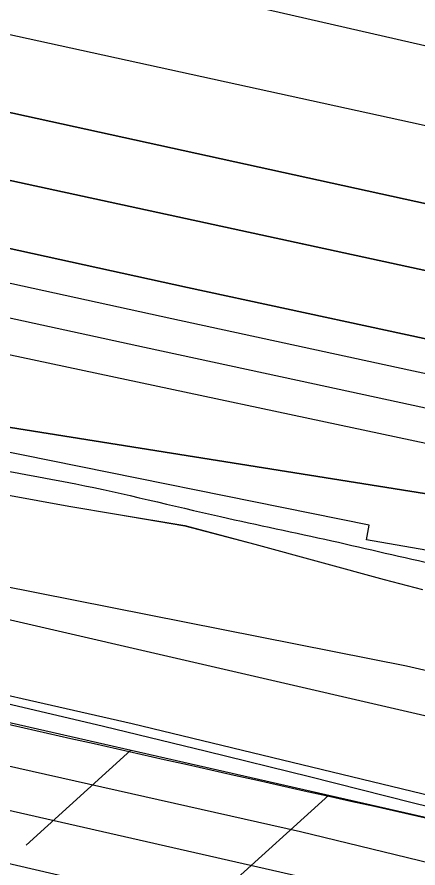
# Model space of a CAD drawing. Extents: x 3823584 to 3861785, y 301729 to 327625.
# Drawn here: x 3852757.8 to 3852896.2, y 317394.4 to 317687.9 of the extents above; entities that cross this region are included whole.
import ezdxf

# ---------------------------------------------------------------- set-up
doc = ezdxf.new("R2010")
doc.units = 0
for name, color, linetype in [('V-FLOD-BASE', 7, 'Continuous'), ('V-LEVE-TOET', 7, 'Continuous'), ('V-RIVR-EDGE', 7, 'Continuous'), ('V-RRAP-FSHR', 7, 'Continuous'), ('V-RRAP-RVMT', 7, 'Continuous'), ('V-SITE-VEGE', 7, 'Continuous'), ('V-SURV-LINE', 7, 'Continuous'), ('V-TOPO-DPTH', 7, 'Continuous'), ('V-TOPO-MAJR', 7, 'Continuous'), ('V-TOPO-MINR', 7, 'Continuous'), ('V-TOPO-WATR', 7, 'Continuous'), ('V-WETL-SWMP', 7, 'Continuous')]:
    doc.layers.add(name, color=color, linetype=linetype)

msp = doc.modelspace()

# ---------------------------------------------------------------- linework, layer by layer
at = {"layer": 'V-FLOD-BASE'}
for points in [[(3852113.93, 317561.56), (3852249.98, 317534.53), (3852395.57, 317505.05), (3852538.6, 317476.3), (3852723.99, 317436.55), (3852855.57, 317407), (3853007.14, 317370.22), (3853131.72, 317341.22), (3853254.46, 317314.34), (3853398.97, 317272.97), (3853516.94, 317237.27), (3853660.23, 317191.24), (3853756.53, 317159.77)], [(3852148.83, 317521.55), (3852295.6, 317492.41), (3852446.54, 317463.26), (3852671.38, 317415.37), (3852989.91, 317341.47), (3853212.68, 317291.5), (3853293.32, 317268.4), (3853466.67, 317218.64), (3853617.6, 317172.83), (3853747.72, 317133.28), (3853930.93, 317074.98), (3854102.09, 317019.19), (3854140.25, 317010.51)]]:
    msp.add_lwpolyline(points, dxfattribs=at)
at = {"layer": 'V-LEVE-TOET'}
msp.add_lwpolyline([(3852948.1, 317403.64), (3852894.21, 317416.83), (3852858.73, 317425.84), (3852823.2, 317434.64), (3852787.62, 317443.23), (3852751.99, 317451.61), (3852716.32, 317459.8), (3852680.6, 317467.77), (3852644.83, 317475.53), (3852558.38, 317493.31), (3852471.88, 317510.82), (3852385.33, 317528.05), (3852296.95, 317546), (3852208.51, 317563.61), (3852120, 317580.87)], dxfattribs=at)
at = {"layer": 'V-RIVR-EDGE'}
msp.add_spline([(3842841.54, 321100.24), (3842868.29, 321083.92), (3842887.69, 321072.7), (3842926.5, 321056.09), (3842950.74, 321041.46), (3842972.07, 321024.42), (3842988.05, 321006.41), (3843009.86, 320988.87), (3843033.13, 320971.33), (3843055.43, 320956.71), (3843078.72, 320946.45), (3843098.13, 320940.09), (3843142.74, 320915.7), (3843156.32, 320906.92), (3843166.98, 320897.67), (3843193.66, 320884.49), (3843216.46, 320873.26), (3843237.3, 320859.62), (3843254.76, 320849.37), (3843280.47, 320837.65), (3843294.05, 320828.88), (3843315.38, 320815.71), (3843374.55, 320782.06), (3843408.02, 320767.41), (3843439.07, 320753.73), (3843485.14, 320729.34), (3843531.71, 320707.37), (3843569.06, 320691.25), (3843614.17, 320670.26), (3843636.48, 320659.03), (3843664.61, 320642.45), (3843700.97, 320618.08), (3843732.49, 320598.58), (3843761.6, 320586.36), (3843794.59, 320574.63), (3843841.18, 320559.46), (3843869.32, 320549.19), (3843896, 320537.47), (3843934.8, 320517.95), (3843983.78, 320488.69), (3844036.64, 320460.88), (3844067.7, 320450.6), (3844099.23, 320437.41), (3844147.26, 320416.41), (3844198.68, 320395.4), (3844231.66, 320378.81), (3844260.77, 320365.62), (3844285.5, 320350.02), (3844318.47, 320330.03), (3844340.78, 320316.86), (3844370.36, 320301.25), (3844413.05, 320281.72), (3844464.95, 320257.79), (3844507.63, 320235.35), (3844559.53, 320209.48), (3844611.93, 320186.53), (3844641.52, 320173.83), (3844659.97, 320172.81), (3844685.7, 320168.38), (3844698.8, 320165.92), (3844709.96, 320162.49), (3844717.73, 320161.01), (3844736.17, 320157.08), (3844761.89, 320148.76), (3844788.58, 320138.5), (3844802.15, 320129.24), (3844822.99, 320110.73), (3844840.44, 320098.06), (3844854.99, 320090.26), (3844877.31, 320083.89), (3844898.18, 320078.01), (3844924.88, 320075.51), (3844948.18, 320067.69), (3844995.24, 320051.06), (3845092.74, 320004.68), (3845127.18, 319991), (3845178.6, 319966.59), (3845233.9, 319942.66), (3845254.29, 319937.27), (3845267.87, 319931.4), (3845279.99, 319924.09), (3845291.12, 319907.55), (3845303.7, 319889.55), (3845313.88, 319880.79), (3845344.43, 319860.31), (3845386.13, 319837.38), (3845433.18, 319812.5), (3845466.17, 319798.82), (3845499.64, 319785.63), (3845540.39, 319768.04), (3845605.4, 319740.69), (3845645.65, 319717.28), (3845675.73, 319707), (3845744.63, 319679.15), (3845798.47, 319656.2), (3845841.17, 319641.04), (3845897.94, 319619.04), (3845920.25, 319608.3), (3845955.66, 319592.19), (3845983.32, 319582.41), (3846002.73, 319576.53), (3846033.78, 319566.74), (3846064.36, 319558.41), (3846131.3, 319529.11), (3846195.83, 319504.18), (3846263.75, 319476.33), (3846288.98, 319466.56), (3846319.07, 319458.23), (3846370.01, 319439.16), (3846428.25, 319422.51), (3846482.1, 319400.03), (3846515.07, 319381.01), (3846564.07, 319360.01), (3846597.56, 319350.21), (3846665.5, 319330.62), (3846718.38, 319312.03), (3846778.55, 319290.52), (3846834.34, 319268.04), (3846872.67, 319254.83), (3846921.21, 319243.06), (3847037.63, 319189.35), (3847098.28, 319169.29), (3847179.32, 319142.38), (3847206.49, 319132.6), (3847242.87, 319117.46), (3847278.29, 319102.8), (3847312.72, 319083.29), (3847329.2, 319070.14), (3847340.84, 319063.79), (3847386.92, 319043.77), (3847433.02, 319027.14), (3847490.78, 319016.8), (3847613.54, 318972.79), (3847679.04, 318948.35), (3847756.19, 318921.93), (3847807.62, 318903.84), (3847852.26, 318889.64), (3847964.37, 318857.31), (3847994.45, 318845.1), (3848035.69, 318830.43), (3848071.11, 318817.71), (3848100.22, 318808.42), (3848132.73, 318796.68), (3848146.3, 318786.45), (3848169.58, 318772.31), (3848183.66, 318769.36), (3848198.22, 318769.32), (3848227.38, 318777.51), (3848252.65, 318783.27), (3848268.19, 318783.23), (3848285.67, 318780.28), (3848300.7, 318773.44), (3848320.58, 318760.76), (3848336.57, 318746.64), (3848351.59, 318729.61), (3848359.33, 318720.85), (3848374.86, 318714.01), (3848388.94, 318713), (3848400.1, 318708.6), (3848422.89, 318694.95), (3848448.13, 318689.55), (3848489.37, 318672.93), (3848523.33, 318658.77), (3848566.5, 318641.66), (3848605.32, 318627.97), (3848647.05, 318615.24), (3848684.42, 318603.49), (3848723.24, 318590.77), (3848769.33, 318574.63), (3848833.37, 318546.79), (3848867.81, 318533.11), (3848904.69, 318518.93), (3848947.38, 318502.31), (3849001.72, 318482.27), (3849103.63, 318452.88), (3849156.53, 318438.18), (3849190.02, 318429.35), (3849235.14, 318411.76), (3849274.43, 318394.67), (3849315.2, 318382.42), (3849365.19, 318370.16), (3849404.02, 318364.24), (3849440.42, 318352.49), (3849487, 318339.26), (3849538.93, 318322.62), (3849582.11, 318306.98), (3849620.93, 318293.77), (3849669.93, 318277.62), (3849700.99, 318268.8), (3849752.44, 318257.99), (3849805.35, 318245.72), (3849854.86, 318234.91), (3849902.42, 318222.17), (3849946.58, 318209.92), (3850026.17, 318188.36), (3850056.74, 318179.05), (3850089.25, 318168.77), (3850137.3, 318155.06), (3850179.52, 318142.33), (3850231.45, 318129.57), (3850317.33, 318099.25), (3850383.82, 318081.12), (3850420.7, 318073.26), (3850467.79, 318064.88), (3850492.56, 318064.82), (3850504.21, 318063.34), (3850532.84, 318055.01), (3850621.66, 318032.94), (3850687.18, 318019.66), (3850711.46, 318016.2), (3850744.95, 318010.78), (3850789.61, 318002.41), (3850833.79, 317995.99), (3850862.43, 317991.55), (3850891.55, 317985.65), (3850937.66, 317972.91), (3850986.17, 317954.33), (3851054.57, 317923.57), (3851080.28, 317912.82), (3851106.97, 317904.5), (3851143.37, 317893.24), (3851177.33, 317879.07), (3851200.63, 317876.1), (3851236.57, 317875.53), (3851266.18, 317872.06), (3851272.5, 317872.53), (3851284.18, 317883.67), (3851289.53, 317886.08), (3851297.79, 317887.52), (3851306.04, 317885.55), (3851313.8, 317881.16), (3851326.39, 317866.56), (3851330.75, 317862.18), (3851336.08, 317859.26), (3851351.62, 317859.7), (3851365.7, 317855.78), (3851396.27, 317846.97), (3851418.11, 317840.11), (3851434.6, 317835.22), (3851457.9, 317830.79), (3851490.91, 317825.85), (3851530.71, 317814.58), (3851551.1, 317810.65), (3851594.78, 317800.83), (3851617.59, 317795.43), (3851653.02, 317786.11), (3851683.59, 317778.27), (3851733.59, 317766.97), (3851760.77, 317761.08), (3851796.67, 317749.34), (3851824.34, 317742.47), (3851840.85, 317741.46), (3851930.16, 317723.27), (3851979.66, 317710.03), (3852014.61, 317701.2), (3852052.94, 317687.03), (3852078.17, 317678.71), (3852111.17, 317670.37), (3852145.63, 317661.06), (3852223.29, 317645.81), (3852251.45, 317642.83), (3852298.54, 317634.46), (3852318.43, 317629.55), (3852350.95, 317622.19), (3852383.47, 317615.31), (3852407.26, 317610.39), (3852442.2, 317600.59), (3852460.64, 317596.18), (3852492.2, 317591.73), (3852557.72, 317577.97), (3852588.79, 317572.06), (3852639.75, 317557.37), (3852677.11, 317546.59), (3852709.15, 317539.23), (3852778.08, 317526.92), (3852828.07, 317515.62), (3852866.41, 317507.27), (3852903.3, 317498.93), (3852971.25, 317485.16), (3853029.5, 317471.42), (3853053.78, 317470.39), (3853067.86, 317472.29), (3853084.86, 317471.77), (3853119.33, 317467.31), (3853178.57, 317463.28), (3853226.64, 317460.73), (3853283.45, 317456.71), (3853309.66, 317454.21), (3853332.96, 317449.79), (3853373.74, 317444.34), (3853420.84, 317440.83), (3853438.81, 317442.72), (3853449.5, 317445.13), (3853457.28, 317446.08), (3853468.93, 317445.56), (3853484.47, 317444.07), (3853505.82, 317439.16), (3853578.12, 317413.24), (3853649.43, 317382.96), (3853665.45, 317380.49), (3853691.67, 317377.51), (3853715.93, 317370.65), (3853745.04, 317356.98), (3853758.63, 317353.55), (3853777.08, 317353.5), (3853792.14, 317354.44), (3853804.76, 317353.92), (3853814.96, 317351.95), (3853825.15, 317349.01), (3853833.87, 317342.19), (3853838.21, 317330.04), (3853842.54, 317313.52), (3853842.52, 317303.32), (3853841.03, 317290.21), (3853837.11, 317275.65), (3853833.19, 317261.09), (3853832.69, 317256.72), (3853833.17, 317253.81), (3853842.87, 317249.9), (3853850.64, 317251.34), (3853861.83, 317258.6), (3853874.48, 317267.79), (3853878.87, 317274.58), (3853885.71, 317293.5), (3853891.57, 317305.14), (3853902.76, 317314.83), (3853910.54, 317318.21), (3853925.6, 317319.63), (3853947.94, 317317.63), (3853964.92, 317312.73), (3853976.07, 317304.93), (3853977.03, 317301.53), (3853977.02, 317295.7), (3853962.85, 317260.77), (3853962.36, 317259.32), (3853973.52, 317254.92), (3853974.49, 317255.89), (3853985.22, 317273.83), (3853996.42, 317286.43), (3854006.15, 317291.26), (3854013.92, 317293.18), (3854024.12, 317293.16), (3854039.17, 317291.18), (3854062.47, 317286.75), (3854090.13, 317278.43), (3854103.23, 317272.57), (3854117.78, 317267.67), (3854137.68, 317261.31), (3854149.32, 317256.91), (3854160.49, 317255.91), (3854172.62, 317252), (3854187.67, 317249.53), (3854208.54, 317244.63), (3854239.6, 317237.75), (3854270.19, 317233.79), (3854295.44, 317235.18), (3854316.8, 317231.25), (3854345.92, 317224.38), (3854376.5, 317215.07), (3854404.64, 317204.32), (3854422.57, 317192.13), (3854456.04, 317175.05), (3854479.32, 317164.31), (3854512.32, 317155), (3854552.61, 317144.22), (3854583.67, 317137.83), (3854607.93, 317128.54), (3854626.37, 317122.18), (3854651.13, 317119.69), (3854669.1, 317119.65), (3854682.2, 317117.68), (3854697.73, 317112.78), (3854731.21, 317101.53), (3854780.71, 317084.41), (3854814.68, 317075.1), (3854853.5, 317062.38), (3854876.8, 317059.4), (3854908.37, 317059.33), (3854930.21, 317053.93), (3854954.47, 317045.13), (3854992.8, 317031.92), (3855018.52, 317025.54), (3855045.21, 317018.19), (3855069.96, 317011.33), (3855098.59, 317003.01), (3855144.68, 316984.93), (3855179.12, 316967.36), (3855201.43, 316955.16), (3855224.73, 316951.22), (3855238.82, 316951.67), (3855266.5, 316951.12), (3855288.82, 316947.17), (3855307.27, 316941.79), (3855334.44, 316933.46), (3855365.98, 316922.22), (3855391.7, 316914.87), (3855424.23, 316910.42), (3855463.07, 316908.86), (3855500.94, 316903.43), (3855550.93, 316890.68), (3855585.38, 316880.88), (3855613.04, 316870.61), (3855645.05, 316855.97), (3855692.11, 316835.94), (3855730.43, 316816.9), (3855763.9, 316802.74), (3855794.47, 316792.46), (3855845.92, 316779.71), (3855892.02, 316765.51), (3855946.35, 316743.04), (3855993.39, 316714.27), (3856071.47, 316670.37), (3856089.42, 316663.04), (3856107.86, 316658.63), (3856121.44, 316650.82), (3856142.29, 316637.17), (3856156.36, 316630.82), (3856184.49, 316616.67), (3856216.02, 316603), (3856256.29, 316587.84), (3856306.76, 316572.18), (3856351.41, 316562.35), (3856435.85, 316539.32), (3856494.09, 316523.15), (3856538.25, 316510.41), (3856585.8, 316493.3), (3856618.31, 316480.11), (3856653.24, 316468.85), (3856673.14, 316464.43), (3856704.21, 316458.04), (3856732.35, 316449.72), (3856785.74, 316434.04), (3856807.58, 316430.1), (3856837.67, 316423.72), (3856870.18, 316410.52), (3856899.78, 316401.22), (3856934.72, 316389.97), (3857040.99, 316356.2), (3857080.28, 316340.07), (3857124.91, 316321.02), (3857148.67, 316305.91), (3857160.29, 316291.8), (3857170.93, 316274.77), (3857176.23, 316255.82), (3857179.07, 316226.68), (3857180.52, 316221.82), (3857182.43, 316211.61), (3857188.74, 316207.71), (3857198.94, 316207.69), (3857203.8, 316211.56), (3857208.66, 316212.03), (3857222.25, 316208.12), (3857260.08, 316189.57), (3857281.9, 316175.92), (3857296.93, 316167.14), (3857323.6, 316151.05), (3857337.2, 316150.04), (3857353.22, 316150), (3857380.44, 316157.22), (3857385.3, 316161.58), (3857386.3, 316171.29), (3857386.82, 316184.4), (3857392.68, 316197.98), (3857402.41, 316203.79), (3857414.55, 316206.67), (3857433.01, 316206.14), (3857452.42, 316199.78), (3857489.3, 316189.49), (3857539.77, 316176.74), (3857578.12, 316169.84), (3857601.42, 316164.44), (3857617.91, 316157.12), (3857635.85, 316144.45), (3857650.85, 316121.58), (3857656.63, 316103.6), (3857659.02, 316087.08)], degree=3, dxfattribs=at)
at = {"layer": 'V-RRAP-FSHR'}
for p, q in [((3852797.1, 317435.07), (3852760.91, 317402.28)), ((3852865.35, 317419.53), (3852829.17, 317386.75))]:
    msp.add_line(p, q, dxfattribs=at)
for points in [[(3842017.76, 321437.98), (3842374.25, 321253.84), (3842835.08, 321069.22), (3843015.43, 320965.69), (3843571.15, 320673.74), (3844061.81, 320421.24), (3844693.43, 320129.28), (3845010.09, 320004.46), (3845413.31, 319793.98), (3846401.32, 319402.75), (3847271.72, 319069.13), (3848230.54, 318729.46), (3848945.87, 318453.46), (3849985.56, 318151.96), (3851282.51, 317815.65), (3852166.28, 317615.91), (3853017.63, 317419.5), (3853178.38, 317396.4), (3853479.75, 317356.76), (3853702.08, 317301.35), (3854318.05, 317115.33), (3854658.22, 317038.82)], [(3852310.14, 317542.66), (3852330.94, 317538.63), (3852406.17, 317524.05), (3852663.79, 317465.41), (3852921.42, 317406.77), (3852983.05, 317392.72)]]:
    msp.add_lwpolyline(points, dxfattribs=at)
msp.add_spline([(3852406.17, 317524.05), (3852921.42, 317406.77), (3853240.56, 317333.95), (3853307.12, 317316.94), (3853741.39, 317189.39), (3853765.74, 317179.65)], degree=3, dxfattribs=at)
at = {"layer": 'V-RRAP-RVMT'}
msp.add_lwpolyline([(3853533.54, 317462.65), (3853529.35, 317436.21), (3853415.09, 317454.33), (3853414.61, 317450.65), (3853290.21, 317467.01), (3853288.74, 317456.2), (3853153.82, 317473.95), (3853152.63, 317466.46), (3853017.16, 317487.93), (3853016.39, 317483.55), (3852878.4, 317507.64), (3852879.31, 317512.67), (3852749.6, 317538.83), (3852749, 317536.15), (3852612.3, 317565.72), (3852612.9, 317568.49), (3852483.22, 317596.55), (3852483.5, 317597.92), (3852358.91, 317627.17), (3852358.07, 317624.03), (3852229.16, 317658.57), (3852226.33, 317648.16), (3852090.88, 317684.44)], dxfattribs=at)
at = {"layer": 'V-SITE-VEGE'}
for points in [[(3853677.81, 317255.9), (3853519.98, 317306.14), (3853204.32, 317392.27), (3852892.25, 317464.05), (3852547.89, 317532.24), (3852368.53, 317571.72), (3852242.98, 317593.25), (3852056.46, 317636.32)], [(3852538.3, 317569.03), (3852563.26, 317561.56), (3852588.36, 317553.56), (3852615.39, 317550.26), (3852638.82, 317547.15), (3852649.12, 317545.01), (3852664.63, 317542.14), (3852679.03, 317539.43), (3852715.23, 317534.52), (3852735.56, 317528.08), (3852754.27, 317523.08), (3852775.68, 317519.16), (3852792.09, 317516.51), (3852815.75, 317512.5), (3852839.82, 317506.16), (3852884.54, 317493.9), (3852897.73, 317490.46)]]:
    msp.add_lwpolyline(points, dxfattribs=at)
at = {"layer": 'V-SURV-LINE'}
msp.add_lwpolyline([(3852585, 317453.04), (3853279.69, 317295.04)], dxfattribs=at)
at = {"layer": 'V-TOPO-DPTH'}
for points in [[(3851718.7, 317873.15), (3852220.49, 317751.13), (3852234.29, 317747.8), (3852248.11, 317744.52), (3852261.94, 317741.3), (3852275.79, 317738.12), (3852382.6, 317713.82), (3852449.87, 317698.63), (3852517.18, 317683.57), (3852584.53, 317668.72), (3852651.91, 317654.01), (3853060.54, 317565.41), (3853095.14, 317557.91), (3853129.73, 317550.4), (3853164.32, 317542.89), (3853198.91, 317535.38), (3853410.54, 317489.39), (3853511.63, 317467.13), (3853612.64, 317444.48), (3853713.52, 317421.25)], [(3853713.52, 317421.25), (3853612.64, 317444.48), (3853511.63, 317467.13), (3853410.54, 317489.39), (3853198.91, 317535.38), (3853164.32, 317542.89), (3853129.73, 317550.4), (3853095.14, 317557.91), (3853060.54, 317565.41), (3852651.91, 317654.01), (3852584.53, 317668.72), (3852517.18, 317683.57), (3852449.87, 317698.63), (3852382.6, 317713.82), (3852275.79, 317738.12), (3852261.94, 317741.3), (3852248.11, 317744.52), (3852234.29, 317747.8), (3852220.49, 317751.13), (3851718.7, 317873.15)], [(3853907.04, 317360.73), (3853174.78, 317517.64), (3853149.44, 317523.07), (3853124.11, 317528.51), (3853098.77, 317533.95), (3853073.44, 317539.38), (3852919.12, 317572.53), (3852816.65, 317594.68), (3852714.23, 317617.02), (3852611.87, 317639.64), (3852509.55, 317662.46), (3852292.62, 317711.14), (3852267.69, 317716.79), (3852242.78, 317722.51), (3852217.89, 317728.35), (3852193.02, 317734.26), (3851641.88, 317866.48)], [(3853907.04, 317360.73), (3853174.78, 317517.64), (3853149.44, 317523.07), (3853124.11, 317528.51), (3853098.77, 317533.95), (3853073.44, 317539.38), (3852919.12, 317572.53), (3852816.65, 317594.68), (3852714.23, 317617.02), (3852611.87, 317639.64), (3852509.55, 317662.46), (3852292.62, 317711.14), (3852267.69, 317716.79), (3852242.78, 317722.51), (3852217.89, 317728.35), (3852193.02, 317734.26), (3851641.88, 317866.48)], [(3852171.36, 317785.3), (3852246.86, 317767.18), (3852250.05, 317766.42), (3852253.24, 317765.67), (3852256.43, 317764.92), (3852259.63, 317764.19), (3852284.6, 317758.48), (3852300.29, 317754.92), (3852315.99, 317751.38), (3852331.69, 317747.89), (3852347.4, 317744.42), (3853072.82, 317585.46), (3853104.02, 317578.62), (3853135.21, 317571.76), (3853166.4, 317564.9), (3853197.59, 317558.02), (3853228.76, 317551.06), (3853259.91, 317543.99), (3853291.02, 317536.77), (3853322.1, 317529.43), (3853989.65, 317370.14)], [(3853989.65, 317370.14), (3853322.1, 317529.43), (3853291.02, 317536.77), (3853259.91, 317543.99), (3853228.76, 317551.06), (3853197.59, 317558.02), (3853166.4, 317564.9), (3853135.21, 317571.76), (3853104.02, 317578.62), (3853072.82, 317585.46), (3852347.4, 317744.42), (3852331.69, 317747.89), (3852315.99, 317751.38), (3852300.29, 317754.92), (3852284.6, 317758.48), (3852259.63, 317764.19), (3852256.43, 317764.92), (3852253.24, 317765.67), (3852250.05, 317766.42), (3852246.86, 317767.18), (3852171.36, 317785.3)], [(3852925.1, 317519.38), (3852611.9, 317569.27), (3852546.94, 317580.21), (3852482.12, 317591.89), (3852417.52, 317604.71), (3852353.07, 317618.28), (3852252.78, 317640.32), (3852238.59, 317643.51), (3852224.42, 317646.8), (3852210.29, 317650.22), (3852196.17, 317653.73), (3851870.76, 317736.43)], [(3852161.21, 317714.02), (3852198.9, 317705.52), (3852236.61, 317697.09), (3852274.34, 317688.76), (3852312.09, 317680.51), (3852801.8, 317574.1), (3852854.54, 317562.67), (3852907.29, 317551.28), (3852960.05, 317539.94), (3853012.81, 317528.65), (3853093.84, 317511.36), (3853106.1, 317508.73), (3853118.35, 317506.08), (3853130.6, 317503.4), (3853142.84, 317500.71), (3853344.23, 317456.13), (3853454.36, 317431.46), (3853564.41, 317406.42), (3853674.34, 317380.84)], [(3852161.21, 317714.02), (3852198.9, 317705.52), (3852236.61, 317697.09), (3852274.34, 317688.76), (3852312.09, 317680.51), (3852801.8, 317574.1), (3852854.54, 317562.67), (3852907.29, 317551.28), (3852960.05, 317539.94), (3853012.81, 317528.65), (3853093.84, 317511.36), (3853106.1, 317508.73), (3853118.35, 317506.08), (3853130.6, 317503.4), (3853142.84, 317500.71), (3853344.23, 317456.13), (3853454.36, 317431.46), (3853564.41, 317406.42), (3853674.34, 317380.84)]]:
    msp.add_lwpolyline(points, dxfattribs=at)
at = {"layer": 'V-TOPO-MAJR'}
msp.add_lwpolyline([(3852179.83, 317808.44), (3852219.31, 317799.6), (3852258.81, 317790.8), (3852298.32, 317782.07), (3852337.85, 317773.38), (3852886.25, 317653.32), (3852928.81, 317643.92), (3852971.35, 317634.42), (3853013.86, 317624.78), (3853056.34, 317615.03), (3853124.48, 317599.28), (3853132.88, 317597.34), (3853141.27, 317595.39), (3853149.67, 317593.43), (3853158.06, 317591.46), (3853266.02, 317566.16), (3853328.38, 317551.48), (3853390.72, 317536.71), (3853453.02, 317521.82), (3853515.31, 317506.84), (3853974.13, 317395.99)], dxfattribs=at)
at = {"layer": 'V-TOPO-MINR'}
for points in [[(3851954.14, 317885.57), (3852218.18, 317828.68), (3852241.48, 317823.65), (3852264.78, 317818.61), (3852288.08, 317813.56), (3852311.37, 317808.51), (3852504.98, 317766.43), (3852612.28, 317742.87), (3852719.5, 317719.01), (3852826.62, 317694.69), (3852933.68, 317670.06), (3853105.79, 317630.09), (3853126.73, 317625.2), (3853147.66, 317620.28), (3853168.59, 317615.32), (3853189.5, 317610.33), (3853571.56, 317518.69), (3853648.05, 317500.26)], [(3851718.7, 317873.15), (3852220.49, 317751.13), (3852234.29, 317747.8), (3852248.11, 317744.52), (3852261.94, 317741.3), (3852275.79, 317738.12), (3852382.6, 317713.82), (3852449.87, 317698.63), (3852517.18, 317683.57), (3852584.53, 317668.72), (3852651.91, 317654.01), (3853060.54, 317565.41), (3853095.14, 317557.91), (3853129.73, 317550.4), (3853164.32, 317542.89), (3853198.91, 317535.38), (3853410.54, 317489.39), (3853511.63, 317467.13), (3853612.64, 317444.48), (3853713.52, 317421.25)], [(3851641.88, 317866.48), (3852193.02, 317734.26), (3852217.89, 317728.35), (3852242.78, 317722.51), (3852267.69, 317716.79), (3852292.62, 317711.14), (3852509.55, 317662.46), (3852611.87, 317639.64), (3852714.23, 317617.02), (3852816.65, 317594.68), (3852919.12, 317572.53), (3853073.44, 317539.38), (3853098.77, 317533.95), (3853124.11, 317528.51), (3853149.44, 317523.07), (3853174.78, 317517.64), (3853907.04, 317360.73)], [(3852171.36, 317785.3), (3852246.86, 317767.18), (3852250.05, 317766.42), (3852253.24, 317765.67), (3852256.43, 317764.92), (3852259.63, 317764.19), (3852284.6, 317758.48), (3852300.29, 317754.92), (3852315.99, 317751.38), (3852331.69, 317747.89), (3852347.4, 317744.42), (3853072.82, 317585.46), (3853104.02, 317578.62), (3853135.21, 317571.76), (3853166.4, 317564.9), (3853197.59, 317558.02), (3853228.76, 317551.06), (3853259.91, 317543.99), (3853291.02, 317536.77), (3853322.1, 317529.43), (3853989.65, 317370.14)], [(3852177.7, 317724.58), (3852208.74, 317717.39), (3852239.81, 317710.26), (3852270.89, 317703.25), (3852301.99, 317696.32), (3852656.39, 317617.93), (3852733.81, 317600.9), (3852811.25, 317583.96), (3852888.72, 317567.19), (3852966.22, 317550.52), (3853085.4, 317525.02), (3853103.32, 317521.17), (3853121.24, 317517.32), (3853139.15, 317513.46), (3853157.07, 317509.58), (3853742.64, 317382.67)], [(3852161.21, 317714.02), (3852198.9, 317705.52), (3852236.61, 317697.09), (3852274.34, 317688.76), (3852312.09, 317680.51), (3852801.8, 317574.1), (3852854.54, 317562.67), (3852907.29, 317551.28), (3852960.05, 317539.94), (3853012.81, 317528.65), (3853093.84, 317511.36), (3853106.1, 317508.73), (3853118.35, 317506.08), (3853130.6, 317503.4), (3853142.84, 317500.71), (3853344.23, 317456.13), (3853454.36, 317431.46), (3853564.41, 317406.42), (3853674.34, 317380.84)], [(3852188.88, 317692.18), (3852210.98, 317687.36), (3852233.09, 317682.56), (3852255.21, 317677.81), (3852277.33, 317673.09), (3852945.96, 317530.97), (3852974.22, 317524.96), (3853002.47, 317518.95), (3853030.72, 317512.94), (3853058.98, 317506.93), (3853102.29, 317497.71), (3853108.89, 317496.29), (3853115.47, 317494.86), (3853122.06, 317493.41), (3853128.64, 317491.94), (3853227.97, 317469.58), (3853284.17, 317456.75), (3853340.32, 317443.7), (3853396.39, 317430.32), (3853452.41, 317416.71), (3853953.01, 317293.59)]]:
    msp.add_lwpolyline(points, dxfattribs=at)
at = {"layer": 'V-TOPO-WATR'}
msp.add_lwpolyline([(3851870.76, 317736.43), (3852196.17, 317653.73), (3852210.29, 317650.22), (3852224.42, 317646.8), (3852238.59, 317643.51), (3852252.78, 317640.32), (3852353.07, 317618.28), (3852417.52, 317604.71), (3852482.12, 317591.89), (3852546.94, 317580.21), (3852611.9, 317569.27), (3852925.1, 317519.38)], dxfattribs=at)
at = {"layer": 'V-WETL-SWMP'}
for points in [[(3853341.53, 317314.52), (3853283.69, 317330.11), (3853227.21, 317343.35), (3853156.06, 317357.69), (3853039.86, 317385.15), (3852911.35, 317416.7), (3852797.48, 317444.13), (3852637.57, 317480.48), (3852467.86, 317515.78), (3852364.4, 317537.26), (3852269.54, 317556.54), (3852148.17, 317579.86)], [(3852538.31, 317569.02), (3852563.26, 317561.56), (3852588.36, 317553.57), (3852615.39, 317550.26), (3852638.83, 317547.15), (3852649.12, 317545.01), (3852664.63, 317542.14), (3852679.03, 317539.43), (3852715.23, 317534.52), (3852735.56, 317528.08), (3852754.27, 317523.08), (3852775.68, 317519.16), (3852792.1, 317516.51), (3852815.75, 317512.49), (3852839.82, 317506.16), (3852884.54, 317493.9), (3852897.73, 317490.46)]]:
    msp.add_lwpolyline(points, dxfattribs=at)

doc.saveas('drawing.dxf')
